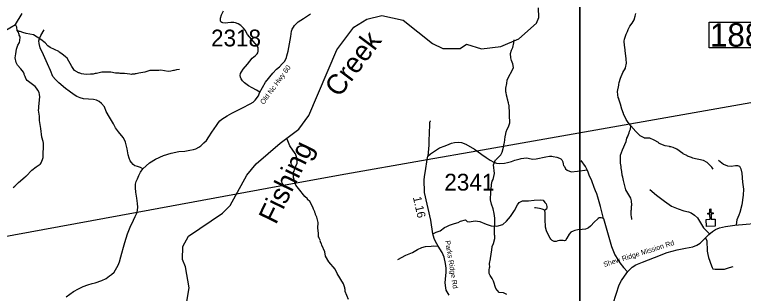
# Model space of a CAD drawing. Extents: x 1248089 to 1457196, y 820910 to 988753.
# Drawn here: x 1380303 to 1391144, y 884707 to 888859 of the extents above; entities that cross this region are included whole.
import ezdxf

# ---------------------------------------------------------------- set-up
doc = ezdxf.new("R2010")
doc.units = 0
for name, color, linetype in [('Exist Cultural Church CELL', 7, 'Continuous'), ('Exist Hydrographic Creek Single Shore', 7, 'Continuous'), ('Exist Hydrographic Misc Water Feature', 7, 'Continuous'), ('Exist Hydrographic River Shore', 7, 'Continuous'), ('Exist Road Non-System Type 51', 7, 'Continuous'), ('Exist Road Secondary Structure Standard Bridge Number Label', 7, 'Continuous'), ('Exist Road Secondary Type 51 Attributed', 7, 'Continuous'), ('Exist Road Secondary Type 51 Label', 7, 'Continuous'), ('Exist Utilities Electrical Transmission Line', 7, 'Continuous'), ('Map Preparation Inset Cut Line', 7, 'Continuous'), ('Prop GRAU CAT1 Cell', 7, 'Continuous'), ('Prop Lane Lines', 7, 'Continuous'), ('Scratch_Level_4', 7, 'Continuous')]:
    doc.layers.add(name, color=color, linetype=linetype)

msp = doc.modelspace()

# ---------------------------------------------------------------- linework, layer by layer
at = {"layer": 'Exist Cultural Church CELL'}
msp.add_lwpolyline([(1390591, 885810), (1390648, 885812), (1390646, 885888), (1390614, 885887), (1390613, 885903), (1390645, 885904), (1390643, 885964), (1390659, 885965), (1390661, 885905), (1390693, 885906), (1390694, 885890), (1390662, 885889), (1390664, 885813), (1390722, 885814), (1390725, 885708), (1390595, 885704)], close=True, dxfattribs=at)
at = {"layer": 'Exist Hydrographic Creek Single Shore'}
msp.add_lwpolyline([(1382847, 884469), (1382898, 884793), (1382846, 885103), (1382799, 885212), (1382803, 885406), (1382889, 885562), (1383397, 885903), (1383507, 886015), (1383759, 886470), (1383895, 886635), (1384252, 886943), (1384532, 887154), (1384678, 887358), (1385098, 888334), (1385347, 888671), (1385541, 888791), (1385767, 888846), (1386083, 888774), (1386518, 888430), (1386674, 888352), (1386933, 888353), (1387026, 888420), (1387250, 888347), (1387534, 888384), (1387803, 888496), (1388067, 888731), (1388102, 888815), (1388096, 888957)], dxfattribs=at)
at = {"layer": 'Exist Hydrographic Misc Water Feature'}
for points in [[(1389402, 888193), (1389402, 888206), (1389388, 888279), (1389382, 888375), (1389374, 888399), (1389372, 888465), (1389376, 888495), (1389398, 888566), (1389419, 888606), (1389427, 888638), (1389452, 888685), (1389489, 888732), (1389519, 888782), (1389536, 888835), (1389541, 888875)], [(1380340, 888622), (1380336, 888674), (1380318, 888713)], [(1380683, 886633), (1380687, 886636), (1380699, 886651), (1380720, 886701), (1380727, 886731), (1380734, 886946), (1380730, 886970), (1380708, 887035), (1380695, 887163), (1380673, 887284), (1380671, 887348), (1380660, 887438), (1380663, 887460), (1380662, 887492), (1380677, 887635), (1380673, 887667), (1380666, 887699), (1380651, 887734), (1380631, 887762), (1380608, 887787), (1380492, 887879), (1380476, 887895), (1380463, 887920), (1380459, 887936), (1380444, 887968), (1380444, 887976), (1380433, 888000), (1380398, 888049), (1380347, 888106), (1380328, 888147), (1380313, 888213), (1380319, 888275), (1380327, 888307), (1380332, 888346), (1380353, 888402), (1380374, 888441), (1380383, 888473), (1380384, 888521), (1380380, 888537), (1380373, 888553), (1380373, 888561), (1380354, 888602), (1380340, 888622)], [(1382758, 888043), (1382710, 888038), (1382677, 888027), (1382667, 888027), (1382629, 888016), (1382589, 888013), (1382477, 888029), (1382447, 888028), (1382441, 888026), (1382314, 888027), (1382241, 888000), (1382153, 887986), (1382112, 887975), (1382096, 887976), (1382088, 887972), (1382054, 887973), (1382040, 887969), (1382016, 887970), (1381936, 887981), (1381872, 887983), (1381856, 887985), (1381857, 887989), (1381806, 887989), (1381732, 888000), (1381657, 888001), (1381601, 888001), (1381520, 887980), (1381502, 887981), (1381472, 887974), (1381448, 887974), (1381432, 887970), (1381368, 887968), (1381296, 887977), (1381264, 887990), (1381255, 887990), (1381243, 887996), (1381241, 888003), (1381193, 888028), (1381152, 888088), (1381085, 888210), (1381062, 888230), (1381007, 888276), (1380967, 888300), (1380959, 888309), (1380833, 888367), (1380797, 888396), (1380758, 888437), (1380695, 888490), (1380585, 888559), (1380473, 888579), (1380426, 888592), (1380386, 888609), (1380378, 888609), (1380340, 888622)], [(1387460, 886697), (1387516, 886749), (1387535, 886773), (1387555, 886812), (1387582, 886907), (1387582, 886923), (1387586, 886931), (1387595, 886987), (1387601, 887051), (1387605, 887059), (1387614, 887115), (1387622, 887130), (1387623, 887138), (1387656, 887202), (1387669, 887249), (1387670, 887297), (1387666, 887305), (1387665, 887417), (1387658, 887481), (1387659, 887505), (1387655, 887513), (1387651, 887545), (1387644, 887562), (1387640, 887586), (1387633, 887602), (1387629, 887626), (1387618, 887658), (1387615, 887698), (1387611, 887706), (1387612, 887764), (1387626, 887834), (1387631, 887882), (1387639, 887905), (1387714, 888048), (1387723, 888072), (1387712, 888128), (1387693, 888176), (1387682, 888216), (1387679, 888280), (1387692, 888328), (1387713, 888368), (1387727, 888439), (1387731, 888447), (1387736, 888481)], [(1389471, 887203), (1389431, 887254), (1389402, 887295), (1389360, 887380), (1389361, 887384), (1389334, 887452), (1389315, 887525), (1389289, 887601), (1389289, 887609), (1389281, 887625), (1389274, 887666), (1389273, 887714), (1389289, 887809), (1389293, 887817), (1389298, 887849), (1389316, 887913), (1389349, 887996), (1389391, 888059), (1389390, 888066), (1389405, 888138), (1389402, 888193)], [(1389484, 885806), (1389482, 885830), (1389479, 885838), (1389472, 885886), (1389473, 885942), (1389477, 885958), (1389478, 886006), (1389483, 886022), (1389480, 886086), (1389469, 886126), (1389396, 886252), (1389360, 886388), (1389352, 886437), (1389340, 886469), (1389333, 886525), (1389323, 886573), (1389323, 886597), (1389316, 886645), (1389315, 886765), (1389344, 886844), (1389399, 886971), (1389412, 887019), (1389425, 887043), (1389425, 887051), (1389446, 887098), (1389450, 887122), (1389463, 887154), (1389471, 887203)], [(1390694, 886557), (1390675, 886585), (1390604, 886655), (1390549, 886686), (1390386, 886722), (1390384, 886728), (1390314, 886751), (1390311, 886755), (1390247, 886785), (1390245, 886791), (1390153, 886853), (1390097, 886880), (1390065, 886889), (1390049, 886889), (1390042, 886893), (1389978, 886903), (1389914, 886930), (1389887, 886947), (1389879, 886955), (1389817, 886990), (1389752, 887019), (1389672, 887021), (1389669, 887026), (1389607, 887053), (1389544, 887116), (1389471, 887203)], [(1385272, 884616), (1385222, 884737), (1385219, 884769), (1385215, 884777), (1385215, 884793), (1385193, 884849), (1385100, 885003), (1385073, 885068), (1384976, 885178), (1384926, 885263), (1384919, 885327), (1384873, 885424), (1384866, 885448), (1384850, 885480), (1384851, 885488), (1384835, 885531), (1384830, 885543), (1384824, 885545), (1384825, 885605), (1384811, 885681), (1384816, 885761), (1384798, 885841), (1384779, 885882), (1384779, 885890), (1384768, 885914), (1384768, 885922), (1384749, 885962), (1384745, 885979), (1384715, 886043), (1384693, 886076), (1384662, 886108), (1384660, 886116), (1384620, 886152), (1384526, 886269), (1384487, 886320), (1384469, 886360), (1384470, 886368), (1384451, 886433), (1384450, 886481), (1384453, 886513), (1384461, 886528), (1384470, 886568), (1384487, 886600), (1384504, 886647), (1384501, 886727), (1384479, 886788), (1384474, 886790), (1384399, 886906), (1384359, 887003)], [(1380283, 886283), (1380304, 886306), (1380361, 886361), (1380459, 886445), (1380471, 886454), (1380475, 886452), (1380557, 886543), (1380623, 886594), (1380683, 886633)], [(1387623, 884692), (1387574, 884717), (1387510, 884722), (1387463, 884779), (1387426, 884892), (1387405, 884932), (1387376, 884973), (1387364, 885005), (1387361, 885029), (1387361, 885055), (1387366, 885093), (1387370, 885093), (1387366, 885152), (1387381, 885221), (1387380, 885227), (1387402, 885356), (1387400, 885374), (1387405, 885388), (1387405, 885404), (1387426, 885452), (1387444, 885523), (1387444, 885563), (1387441, 885579), (1387440, 885635), (1387443, 885699), (1387448, 885723), (1387446, 885827), (1387436, 885899), (1387420, 885967), (1387395, 886036), (1387384, 886100), (1387387, 886220), (1387402, 886364), (1387406, 886380), (1387419, 886403), (1387442, 886491), (1387427, 886623), (1387457, 886694), (1387460, 886697)]]:
    msp.add_lwpolyline(points, dxfattribs=at)
at = {"layer": 'Exist Hydrographic River Shore'}
msp.add_lwpolyline([(1379976, 888511), (1380318, 888713), (1380416, 888876)], dxfattribs=at)
at = {"layer": 'Exist Road Non-System Type 51'}
for points in [[(1383953, 887703), (1383899, 887735), (1383838, 887767), (1383783, 887798), (1383722, 887841), (1383692, 887872), (1383674, 887900), (1383661, 887928), (1383658, 887953), (1383661, 887981), (1383677, 888006), (1383705, 888045), (1383768, 888123), (1383836, 888208), (1383886, 888251), (1383909, 888273), (1383922, 888291), (1383925, 888313), (1383925, 888338), (1383924, 888369), (1383910, 888392), (1383796, 888526), (1383768, 888563), (1383734, 888625), (1383708, 888659), (1383668, 888696), (1383626, 888722), (1383589, 888737), (1383563, 888740), (1383521, 888743), (1383475, 888734), (1383434, 888733), (1383399, 888734), (1383384, 888739), (1383373, 888749), (1383365, 888764), (1383364, 888778), (1383364, 888805), (1383381, 888854), (1383411, 888913)], [(1382212, 886561), (1382174, 886584), (1382131, 886595), (1382093, 886608), (1382066, 886629), (1382040, 886655), (1382022, 886683), (1382007, 886722), (1381993, 886773), (1381976, 886860), (1381953, 886961), (1381921, 887024), (1381893, 887061), (1381846, 887113), (1381804, 887173), (1381774, 887234), (1381716, 887331), (1381667, 887417), (1381638, 887486), (1381595, 887537), (1381563, 887565), (1381521, 887585), (1381479, 887597), (1381402, 887602), (1381327, 887606), (1381276, 887621), (1381230, 887639), (1381187, 887662), (1381117, 887717), (1381062, 887758), (1380960, 887841), (1380911, 887891), (1380870, 887937), (1380835, 888027), (1380790, 888126), (1380731, 888259), (1380685, 888365), (1380666, 888429), (1380665, 888468), (1380672, 888505), (1380691, 888547), (1380741, 888634)], [(1386490, 887277), (1386485, 887272), (1386477, 887258), (1386475, 887252), (1386475, 887234), (1386474, 887216), (1386466, 886977), (1386465, 886944), (1386466, 886914), (1386450, 886749)], [(1388480, 886598), (1388497, 886564), (1388524, 886542), (1388584, 886519), (1388675, 886530), (1388819, 886550)], [(1388819, 886550), (1388797, 886599), (1388731, 886685)], [(1390774, 886692), (1390846, 886633), (1390908, 886608), (1390962, 886604), (1391027, 886612), (1391055, 886610), (1391085, 886600), (1391107, 886560), (1391120, 886499), (1391130, 886363), (1391143, 886261), (1391139, 886171), (1391122, 886024), (1391090, 885910), (1391075, 885875), (1391047, 885803), (1391036, 885730)], [(1389064, 885823), (1389016, 886000), (1388978, 886139), (1388964, 886189), (1388943, 886233), (1388923, 886285), (1388891, 886382), (1388850, 886468), (1388836, 886515), (1388819, 886550)], [(1389751, 886253), (1389853, 886172), (1389969, 886080), (1390075, 886006), (1390172, 885969), (1390258, 885937), (1390325, 885921), (1390366, 885908), (1390418, 885872), (1390463, 885831), (1390548, 885685), (1390604, 885627), (1390641, 885595)], [(1387008, 885805), (1387034, 885780), (1387062, 885771), (1387156, 885787), (1387221, 885776), (1387315, 885738), (1387394, 885715), (1387475, 885709), (1387564, 885734), (1387622, 885782), (1387678, 885854), (1387740, 885944), (1387784, 886026), (1387809, 886061), (1387857, 886086), (1387947, 886086), (1388033, 886094), (1388120, 886101), (1388166, 886096), (1388190, 886063), (1388208, 886040), (1388220, 886001), (1388220, 885980), (1388217, 885960), (1388190, 885948)], [(1388190, 885948), (1388150, 885964), (1388111, 885973), (1388051, 885981), (1388035, 885981)], [(1389064, 885823), (1389030, 885832), (1389012, 885834), (1388999, 885832), (1388982, 885823), (1388971, 885811), (1388928, 885771), (1388871, 885710), (1388837, 885683), (1388820, 885673), (1388795, 885665), (1388745, 885658), (1388682, 885653), (1388637, 885645), (1388610, 885636), (1388579, 885620), (1388551, 885589), (1388516, 885532), (1388495, 885495), (1388484, 885490), (1388462, 885493), (1388434, 885496), (1388409, 885493), (1388381, 885488), (1388356, 885479), (1388328, 885481), (1388301, 885494), (1388278, 885515), (1388270, 885529), (1388248, 885565), (1388214, 885640), (1388201, 885692), (1388197, 885811), (1388196, 885901), (1388190, 885948)], [(1386525, 885596), (1386572, 885621), (1386634, 885641), (1386697, 885688), (1386733, 885704), (1386770, 885725), (1386802, 885736), (1386847, 885747), (1386899, 885761), (1386936, 885782), (1387008, 885805)], [(1389064, 885823), (1389151, 885508), (1389182, 885404), (1389232, 885282), (1389276, 885212), (1389306, 885162), (1389362, 885095), (1389424, 885026)], [(1390581, 885529), (1390599, 885494), (1390605, 885339), (1390612, 885286), (1390622, 885240), (1390668, 885117), (1390679, 885092), (1390691, 885075), (1390722, 885069), (1390780, 885069), (1390864, 885071), (1390935, 885092), (1390989, 885106)], [(1386001, 885211), (1386122, 885278), (1386221, 885318), (1386294, 885360), (1386361, 885390), (1386415, 885405), (1386499, 885412), (1386533, 885414), (1386605, 885413)]]:
    msp.add_lwpolyline(points, dxfattribs=at)
at = {"layer": 'Exist Road Secondary Structure Standard Bridge Number Label'}
msp.add_lwpolyline([(1390632, 888746), (1391561, 888746), (1391561, 888362), (1390632, 888362)], close=True, dxfattribs=at)
at = {"layer": 'Exist Road Secondary Type 51 Attributed'}
for points in [[(1381068, 884656), (1381180, 884734), (1381253, 884775), (1381321, 884809), (1381394, 884836), (1381455, 884855), (1381503, 884867), (1381600, 884901), (1381666, 884929), (1381717, 884970), (1381745, 884991), (1381785, 885026), (1381842, 885129), (1381863, 885176), (1381884, 885252), (1381900, 885307), (1381922, 885395), (1381942, 885465), (1381984, 885595), (1382023, 885692), (1382073, 885799), (1382098, 885852), (1382122, 885902), (1382125, 885917), (1382131, 885946), (1382134, 885994), (1382133, 886048), (1382119, 886128), (1382107, 886216), (1382100, 886280), (1382101, 886332), (1382112, 886374), (1382130, 886413), (1382152, 886465), (1382177, 886512), (1382212, 886561), (1382312, 886654), (1382401, 886708), (1382518, 886762), (1382631, 886798), (1382747, 886819), (1382837, 886826), (1382907, 886839), (1382962, 886850), (1382999, 886862), (1383044, 886886), (1383072, 886906), (1383120, 886951), (1383155, 886986), (1383193, 887041), (1383239, 887106), (1383305, 887208), (1383338, 887253), (1383354, 887277), (1383384, 887300), (1383423, 887325), (1383463, 887351), (1383536, 887389), (1383692, 887470), (1383805, 887528), (1383852, 887555), (1383882, 887586), (1383931, 887650), (1383947, 887694), (1384036, 887855), (1384143, 887989), (1384200, 888044), (1384244, 888083), (1384285, 888125), (1384321, 888167), (1384348, 888222), (1384353, 888245), (1384373, 888316), (1384414, 888535), (1384422, 888610), (1384433, 888644), (1384449, 888673), (1384464, 888695), (1384488, 888718), (1384523, 888750), (1384561, 888777), (1384600, 888802), (1384702, 888872)], [(1386767, 884682), (1386721, 884756), (1386715, 884789), (1386709, 884867), (1386712, 884922), (1386722, 885023), (1386722, 885085), (1386712, 885153), (1386691, 885245), (1386662, 885316), (1386605, 885413), (1386563, 885483), (1386546, 885525), (1386525, 885596), (1386494, 885800), (1386401, 886210), (1386399, 886269), (1386396, 886343), (1386397, 886402), (1386406, 886476), (1386414, 886533), (1386441, 886702), (1386444, 886725), (1386450, 886749), (1386491, 886787), (1386622, 886873), (1386708, 886905), (1386766, 886931), (1386800, 886945), (1386848, 886956), (1386902, 886961), (1386948, 886953), (1387016, 886930), (1387142, 886854), (1387176, 886831), (1387251, 886778), (1387316, 886730), (1387377, 886689), (1387432, 886662), (1387469, 886649), (1387514, 886643), (1387590, 886647), (1387637, 886657), (1387692, 886673), (1387742, 886691), (1387822, 886712), (1387837, 886717), (1387878, 886722), (1387910, 886724), (1387941, 886719), (1388005, 886707), (1388060, 886712), (1388206, 886741), (1388258, 886749), (1388293, 886749), (1388312, 886745), (1388370, 886735), (1388410, 886723), (1388430, 886713), (1388443, 886697), (1388456, 886665), (1388463, 886632), (1388469, 886614), (1388480, 886598)], [(1389207, 884557), (1389296, 884837), (1389330, 884899), (1389373, 884965), (1389423, 885032), (1389487, 885096), (1389541, 885133), (1389641, 885175), (1389822, 885243), (1390009, 885316), (1390157, 885356), (1390283, 885381), (1390391, 885401), (1390452, 885426), (1390499, 885457), (1390556, 885509), (1390628, 885584), (1390682, 885630), (1390728, 885657), (1390788, 885683), (1390875, 885702), (1391014, 885723), (1391466, 885765)]]:
    msp.add_lwpolyline(points, dxfattribs=at)
at = {"layer": 'Exist Utilities Electrical Transmission Line'}
for p, q in [((1386441, 886702), (1387176, 886831)), ((1382125, 885917), (1384248, 886308)), ((1379533, 885440), (1382125, 885917))]:
    msp.add_line(p, q, dxfattribs=at)
for points in [[(1387176, 886831), (1391927, 887667), (1401773, 889468)], [(1384248, 886308), (1385144, 886473), (1386441, 886702)]]:
    msp.add_lwpolyline(points, dxfattribs=at)
at = {"layer": 'Map Preparation Inset Cut Line'}
for points in [[(1448250, 871601), (1388709, 871601), (1388709, 915849), (1448250, 915849)], [(1313026, 913085), (1388709, 913085), (1388709, 884380), (1373501, 884377), (1373501, 868837), (1313026, 868837)]]:
    msp.add_lwpolyline(points, close=True, dxfattribs=at)

# ---------------------------------------------------------------- texts
at = {"layer": 'Exist Road Secondary Structure Standard Bridge Number Label'}
msp.add_text('188', height=350, dxfattribs=at).set_placement((1390645, 888381))
at = {"layer": 'Exist Road Secondary Type 51 Label'}
for s, rotation, p in [('Old Nc Hwy 60', 53.946, (1384009, 887514)), ('Parks Ridge Rd', 279.354, (1386707, 885489)), ('Shew Ridge Mission Rd', 17.53, (1389074, 885100))]:
    msp.add_text(s, height=75, rotation=rotation, dxfattribs=at).set_placement(p)
at = {"layer": 'Prop GRAU CAT1 Cell'}
msp.add_text('1.16', height=125, rotation=282.7965, dxfattribs=at).set_placement((1386227, 886138))
at = {"layer": 'Prop Lane Lines'}
for s, p in [('2318', (1383225, 888385)), ('2341', (1386695, 886239))]:
    msp.add_text(s, height=250, dxfattribs=at).set_placement(p)
at = {"layer": 'Scratch_Level_4'}
for s, rotation, p in [('Creek', 53.1378, (1385132, 887612)), ('Fishing', 63.915, (1384189, 885721))]:
    msp.add_text(s, height=300, rotation=rotation, dxfattribs=at).set_placement(p)

doc.saveas('drawing.dxf')
